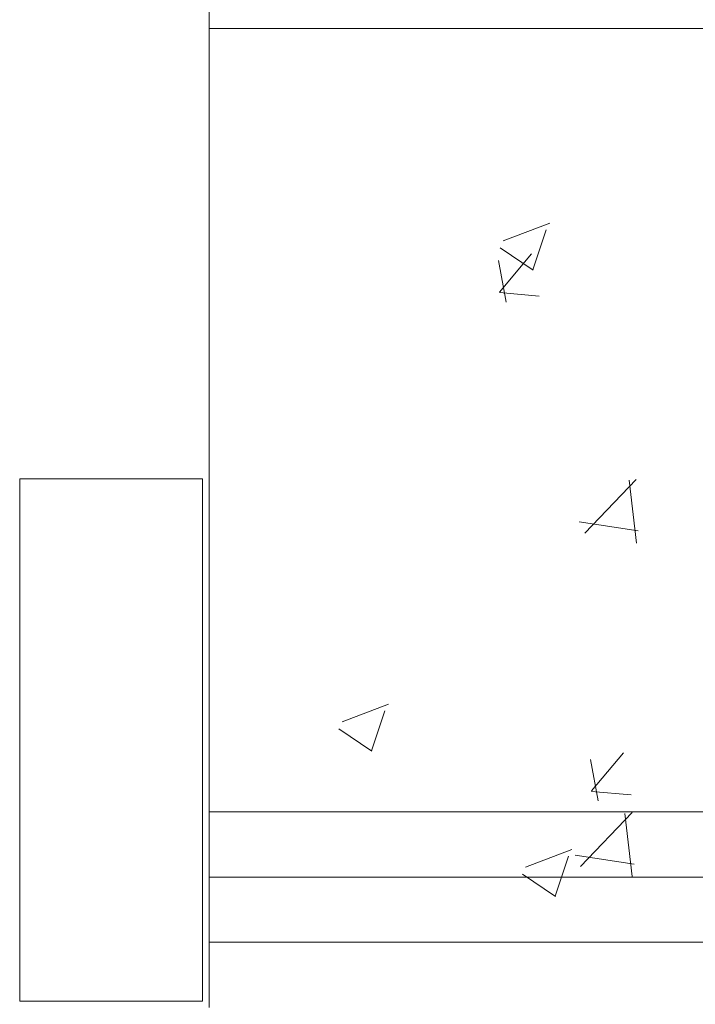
# Model space of a CAD drawing. Header units: feet. Extents: x 8 to 127, y 6 to 90.
# Tile 354 of 538: x 49.043 to 49.301, y 50.026 to 50.403. Entities that reach past the tile are written whole.
import ezdxf

# ---------------------------------------------------------------- set-up
doc = ezdxf.new("R2010")
doc.units = ezdxf.units.FT
doc.header["$MEASUREMENT"] = 0
for name, color, linetype in [('Alvenaria', 7, 'Continuous'), ('ESQUADRIAS', 252, 'Continuous'), ('FINA', 7, 'Continuous'), ('MOBILIÁRIO2', 250, 'Continuous'), ('NO ESPESSURA', 250, 'Continuous')]:
    doc.layers.add(name, color=color, linetype=linetype)

msp = doc.modelspace()

# ---------------------------------------------------------------- linework, layer by layer
at = {"layer": 'Alvenaria', "lineweight": 5}
msp.add_line((49.11522, 51.40004), (49.11522, 50.02504), dxfattribs=at)
at = {"layer": 'ESQUADRIAS', "lineweight": 5}
for p, q in [((50.61522, 50.10004), (49.11522, 50.10004)), ((50.61522, 50.07504), (49.11522, 50.07504)), ((50.61522, 50.05004), (49.11522, 50.05004))]:
    msp.add_line(p, q, dxfattribs=at)
at = {"layer": 'FINA', "linetype": 'Continuous', "lineweight": 5}
for p, q in [((49.11258, 50.22754), (49.04258, 50.22754)), ((49.04258, 50.22754), (49.04258, 50.02754)), ((49.11258, 50.02754), (49.11258, 50.22754)), ((49.04258, 50.02754), (49.11258, 50.02754))]:
    msp.add_line(p, q, dxfattribs=at)
at = {"layer": 'MOBILIÁRIO2', "lineweight": 5}
for p, q in [((50.61522, 50.40004), (49.11522, 50.40004)), ((50.61522, 50.10004), (49.11522, 50.10004))]:
    msp.add_line(p, q, dxfattribs=at)
at = {"layer": 'NO ESPESSURA', "linetype": 'Continuous', "lineweight": 5}
for p, q in [((49.22789, 50.31866), (49.24568, 50.32549)), ((49.2392, 50.30754), (49.24435, 50.32289)), ((49.22644, 50.2991), (49.23868, 50.3137)), ((49.22668, 50.316), (49.23932, 50.30748)), ((49.229, 50.29522), (49.22606, 50.31115)), ((49.22642, 50.29888), (49.2416, 50.29755)), ((49.25907, 50.20671), (49.27885, 50.22733)), ((49.27886, 50.20288), (49.27606, 50.22701)), ((49.257, 50.21109), (49.27959, 50.20758)), ((49.16609, 50.13447), (49.18387, 50.1413)), ((49.1774, 50.12335), (49.18255, 50.1387)), ((49.16488, 50.13181), (49.17752, 50.12329)), ((49.26168, 50.10805), (49.27393, 50.12264)), ((49.26424, 50.10417), (49.2613, 50.12009)), ((49.26166, 50.10783), (49.27684, 50.1065)), ((49.25743, 50.07911), (49.27721, 50.09973)), ((49.27724, 50.07528), (49.27443, 50.09941)), ((49.2364, 50.07877), (49.25419, 50.0856)), ((49.25538, 50.08347), (49.27797, 50.07996)), ((49.24772, 50.06766), (49.25287, 50.08301)), ((49.2352, 50.07612), (49.24783, 50.0676))]:
    msp.add_line(p, q, dxfattribs=at)

doc.saveas('drawing.dxf')
